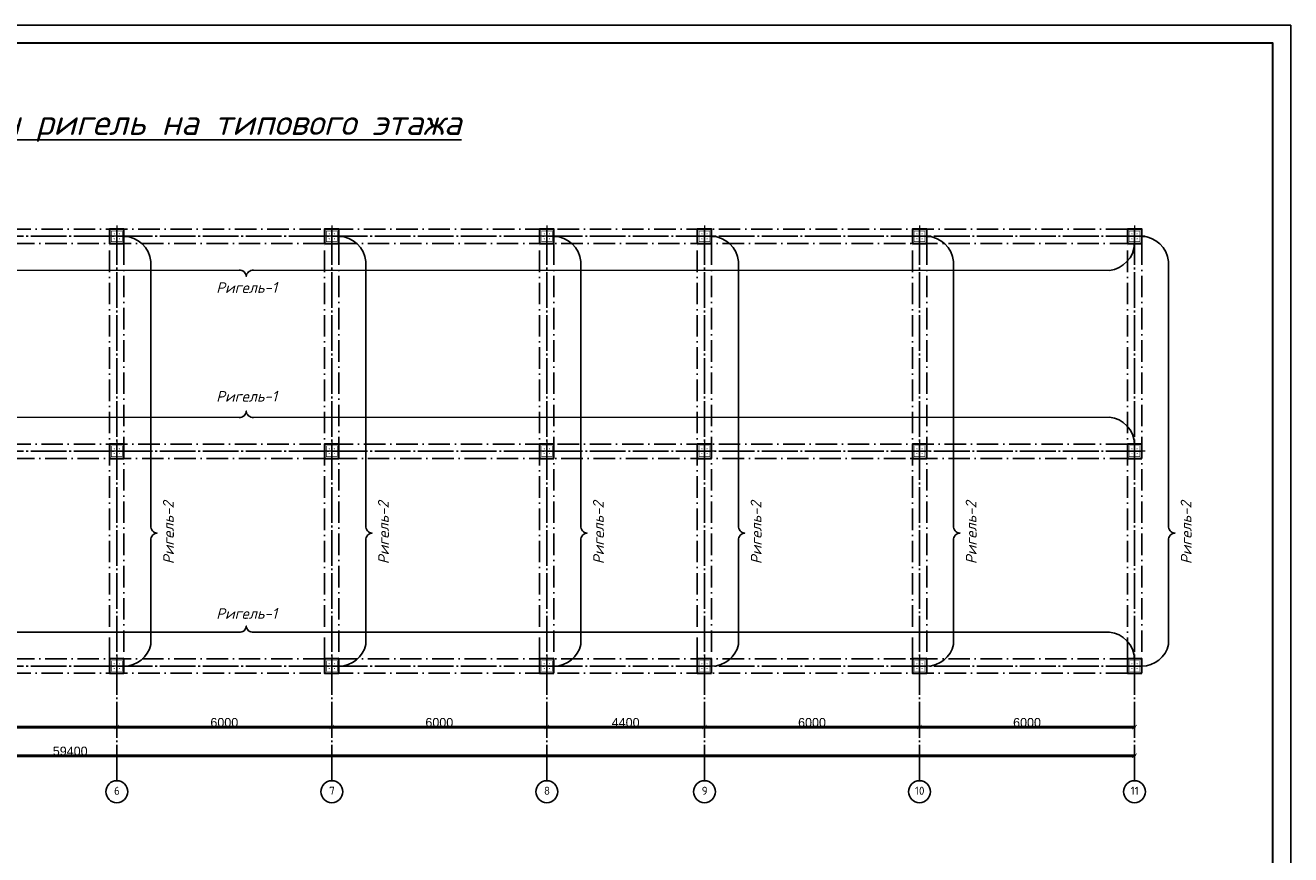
# Model space of a CAD drawing. Header units: millimetres. Extents: x -33345 to 4712671, y -3392 to 121473.
# Tile 514 of 656: x 2528979 to 2564290, y 63346 to 86501. Entities that reach past the tile are written whole.
import ezdxf
from ezdxf.enums import TextEntityAlignment as Align

# ---------------------------------------------------------------- set-up
doc = ezdxf.new("R2010")
doc.units = ezdxf.units.MM
for name, pattern in [('ACAD_ISO10W100', [18, 12, -3, 0, -3]), ('CENTER2', [28.575, 19.05, -3.175, 3.175, -3.175]), ('ГОСТ 2.303 5', [24, 20, -1.5, 1, -1.5])]:
    doc.linetypes.add(name, pattern=pattern)
for name, color, linetype, lineweight in [('0.25', 7, 'Continuous', 25), ('ACO-текст', 7, 'Continuous', 20), ('АСО-Текст', 7, 'Continuous', 20)]:
    doc.layers.add(name, color=color, linetype=linetype, lineweight=lineweight)
doc.layers.add('00-Axes', color=1, linetype='CENTER2')
doc.styles.add('ISOCPEUR_1.00', font='isocpeui.ttf')
doc.styles.add('RUSS', font='RUSS.shx', dxfattribs={"width": 0.8, "oblique": 15, "height": 250})
doc.styles.get("Standard").update_dxf_attribs({"font": 'arial.ttf'})
doc.styles.add('ГОСТ 250', font='isocpeui.ttf', dxfattribs={"height": 250})
doc.styles.add('Констр', font='isocpeui.ttf')
doc.dimstyles.new('ISO-25$0', dxfattribs={"dimtxt": 300, "dimasz": 200, "dimexe": 100, "dimexo": 300, "dimgap": 50, "dimtad": 1, "dimdec": 0, "dimtxsty": 'Standard', "dimblk": 'OBLIQUE', "dimcen": 250, "dimadec": 0, "dimazin": 0, "dimtfac": 1, "dimtdec": 0, "dimtmove": 0, "dimatfit": 3, "dimldrblk": 'OBLIQUE', "dimfxl": 1.25, "dimarcsym": 0})

# ---------------------------------------------------------------- blocks, each defined once
blk = doc.blocks.new('*U282')
at = {"layer": '0.25', "color": 5, "linetype": 'Continuous', "lineweight": 25, "ltscale": 100}
blk.add_lwpolyline([(-72619, 0), (0, 0), (0, 42000), (-72619, 42000), (-72619, 0)], dxfattribs=at)
at = {"layer": '0.25', "color": 7, "linetype": 'Continuous', "lineweight": 30, "ltscale": 100}
blk.add_lwpolyline([(-70619, 500), (-500, 500), (-500, 41500), (-70619, 41500), (-70619, 500)], dxfattribs=at)
blk = doc.blocks.new('_ArchTick')
at = {"color": 0, "linetype": 'ByBlock', "const_width": 0.15}
blk.add_lwpolyline([(-0.5, -0.5), (0.5, 0.5)], dxfattribs=at)
blk = doc.blocks.new('*D31')
at = {"color": 0, "lineweight": -2, "transparency": 16777216}
for p, q in [((-12640, 61), (-12640, 61)), ((-12640, 60), (-5640, 60)), ((-5640, 61), (-5640, 61))]:
    blk.add_line(p, q, dxfattribs=at)
at = {"layer": 'Defpoints', "color": 0, "lineweight": 0, "transparency": 16777216}
for p in [(-12640, 60), (-5640, 60), (-5640, 60)]:
    blk.add_point(p, dxfattribs=at)
at = {"color": 0, "lineweight": -2, "transparency": 16777216, "xscale": 120, "yscale": 120, "zscale": 120, "rotation": 180}
blk.add_blockref('_ArchTick', (-12640, 60), dxfattribs=at)
at = {"color": 0, "lineweight": -2, "transparency": 16777216, "xscale": 120, "yscale": 120, "zscale": 120}
blk.add_blockref('_ArchTick', (-5640, 60), dxfattribs=at)
at = {"color": 0, "lineweight": 0, "transparency": 16777216, "insert": (-9140, 187), "char_height": 250, "attachment_point": 5}
blk.add_mtext('7000', dxfattribs=at)
blk = doc.blocks.new('_Oblique')
at = {"color": 0, "linetype": 'ByBlock', "lineweight": -2}
blk.add_line((-0.5, -0.5), (0.5, 0.5), dxfattribs=at)
blk = doc.blocks.new('*D40')
at = {"color": 0, "lineweight": -2, "transparency": 16777216}
for p, q in [((-5640, 60.625), (-5640, 61.25)), ((-5640, 60), (360, 60)), ((360, 60.625), (360, 61.25))]:
    blk.add_line(p, q, dxfattribs=at)
at = {"layer": 'Defpoints', "color": 0, "lineweight": 0, "transparency": 16777216}
for p in [(-5640, 60), (360, 60), (360, 60)]:
    blk.add_point(p, dxfattribs=at)
at = {"color": 0, "lineweight": -2, "transparency": 16777216, "xscale": 120, "yscale": 120, "zscale": 120, "rotation": 180}
blk.add_blockref('_ArchTick', (-5640, 60), dxfattribs=at)
at = {"color": 0, "lineweight": -2, "transparency": 16777216, "xscale": 120, "yscale": 120, "zscale": 120}
blk.add_blockref('_ArchTick', (360, 60), dxfattribs=at)
at = {"color": 0, "lineweight": 0, "transparency": 16777216, "insert": (-2640, 185.625), "char_height": 250, "attachment_point": 5}
blk.add_mtext('6000', dxfattribs=at)
blk = doc.blocks.new('*D41')
at = {"color": 0, "lineweight": -2, "transparency": 16777216}
for p, q in [((360, 60.625), (360, 61.25)), ((360, 60), (6360, 60)), ((6360, 60.625), (6360, 61.25))]:
    blk.add_line(p, q, dxfattribs=at)
at = {"layer": 'Defpoints', "color": 0, "lineweight": 0, "transparency": 16777216}
for p in [(360, 60), (6360, 60), (6360, 60)]:
    blk.add_point(p, dxfattribs=at)
at = {"color": 0, "lineweight": -2, "transparency": 16777216, "xscale": 120, "yscale": 120, "zscale": 120, "rotation": 180}
blk.add_blockref('_ArchTick', (360, 60), dxfattribs=at)
at = {"color": 0, "lineweight": -2, "transparency": 16777216, "xscale": 120, "yscale": 120, "zscale": 120}
blk.add_blockref('_ArchTick', (6360, 60), dxfattribs=at)
at = {"color": 0, "lineweight": 0, "transparency": 16777216, "insert": (3360, 185.625), "char_height": 250, "attachment_point": 5}
blk.add_mtext('6000', dxfattribs=at)
blk = doc.blocks.new('*D42')
at = {"color": 0, "lineweight": -2, "transparency": 16777216}
for p, q in [((6360, 60), (10760, 60)), ((6360, 59.375), (6360, 58.75)), ((10760, 59.375), (10760, 58.75))]:
    blk.add_line(p, q, dxfattribs=at)
at = {"layer": 'Defpoints', "color": 0, "lineweight": 0, "transparency": 16777216}
for p in [(6360, 60), (10760, 60), (10760, 60)]:
    blk.add_point(p, dxfattribs=at)
at = {"color": 0, "lineweight": -2, "transparency": 16777216, "xscale": 120, "yscale": 120, "zscale": 120, "rotation": 180}
blk.add_blockref('_ArchTick', (6360, 60), dxfattribs=at)
at = {"color": 0, "lineweight": -2, "transparency": 16777216, "xscale": 120, "yscale": 120, "zscale": 120}
blk.add_blockref('_ArchTick', (10760, 60), dxfattribs=at)
at = {"color": 0, "lineweight": 0, "transparency": 16777216, "insert": (8560, 185.625), "char_height": 250, "attachment_point": 5}
blk.add_mtext('4400', dxfattribs=at)
blk = doc.blocks.new('*D17')
at = {"color": 0, "lineweight": -2, "transparency": 16777216}
for p, q in [((1076847, -1561152), (1076847, -1561151)), ((1076847, -1561152), (1082847, -1561152)), ((1082847, -1561152), (1082847, -1561151))]:
    blk.add_line(p, q, dxfattribs=at)
at = {"layer": 'Defpoints', "color": 0, "lineweight": 50, "transparency": 16777216}
for p in [(1076847, -1561152), (1082847, -1561152), (1082847, -1561152)]:
    blk.add_point(p, dxfattribs=at)
at = {"color": 0, "lineweight": -2, "transparency": 16777216, "xscale": 120, "yscale": 120, "zscale": 120, "rotation": 180}
blk.add_blockref('_ArchTick', (1076847, -1561152), dxfattribs=at)
at = {"color": 0, "lineweight": -2, "transparency": 16777216, "xscale": 120, "yscale": 120, "zscale": 120}
blk.add_blockref('_ArchTick', (1082847, -1561152), dxfattribs=at)
at = {"color": 0, "lineweight": 0, "transparency": 16777216, "insert": (1079847, -1561027), "char_height": 250, "attachment_point": 5}
blk.add_mtext('6000', dxfattribs=at)
blk = doc.blocks.new('*D18')
at = {"color": 0, "lineweight": -2, "transparency": 16777216}
for p, q in [((1082847, -1561152), (1082847, -1561151)), ((1082847, -1561152), (1088847, -1561152)), ((1088847, -1561152), (1088847, -1561151))]:
    blk.add_line(p, q, dxfattribs=at)
at = {"layer": 'Defpoints', "color": 0, "lineweight": 50, "transparency": 16777216}
for p in [(1082847, -1561152), (1088847, -1561152), (1088847, -1561152)]:
    blk.add_point(p, dxfattribs=at)
at = {"color": 0, "lineweight": -2, "transparency": 16777216, "xscale": 120, "yscale": 120, "zscale": 120, "rotation": 180}
blk.add_blockref('_ArchTick', (1082847, -1561152), dxfattribs=at)
at = {"color": 0, "lineweight": -2, "transparency": 16777216, "xscale": 120, "yscale": 120, "zscale": 120}
blk.add_blockref('_ArchTick', (1088847, -1561152), dxfattribs=at)
at = {"color": 0, "lineweight": 0, "transparency": 16777216, "insert": (1085847, -1561027), "char_height": 250, "attachment_point": 5}
blk.add_mtext('6000', dxfattribs=at)
blk = doc.blocks.new('*D44')
at = {"color": 0, "lineweight": -2, "transparency": 16777216}
for p, q in [((-36640, -739.375), (-36640, -738.75)), ((22760, -740), (-36640, -740)), ((22760, -739.375), (22760, -738.75))]:
    blk.add_line(p, q, dxfattribs=at)
at = {"layer": 'Defpoints', "color": 0, "lineweight": 0, "transparency": 16777216}
for p in [(-36640, -740), (-36640, -740), (22760, -740)]:
    blk.add_point(p, dxfattribs=at)
at = {"color": 0, "lineweight": -2, "transparency": 16777216, "xscale": 120, "yscale": 120, "zscale": 120, "rotation": 180}
blk.add_blockref('_ArchTick', (-36640, -740), dxfattribs=at)
at = {"color": 0, "lineweight": -2, "transparency": 16777216, "xscale": 120, "yscale": 120, "zscale": 120}
blk.add_blockref('_ArchTick', (22760, -740), dxfattribs=at)
at = {"color": 0, "lineweight": 0, "transparency": 16777216, "insert": (-6940, -614.375), "char_height": 250, "attachment_point": 5}
blk.add_mtext('59400', dxfattribs=at)
blk = doc.blocks.new('column')
at = {"lineweight": 0}
for points in [[(-68, 56, -1), (-68, 86, -1)], [(68, 56, 1), (68, 86, 1)], [(-68, -56, 1), (-68, -86, 1)], [(68, -56, -1), (68, -86, -1)]]:
    blk.add_hatch(color=0, dxfattribs=at).paths.add_polyline_path(points)
at = {"color": 0, "lineweight": 0}
for p, q in [((0, 300), (0, -300)), ((300, 0), (-300, 0))]:
    blk.add_line(p, q, dxfattribs=at)
at = {"lineweight": 30}
blk.add_lwpolyline([(-200, 200), (200, 200), (200, -200), (-200, -200)], close=True, dxfattribs=at)
at = {"color": 0, "lineweight": 0, "const_width": 15}
blk.add_lwpolyline([(150, -150), (150, 150), (-150, 150), (-150, -150)], close=True, dxfattribs=at)
blk = doc.blocks.new('asdfsad')
at = {"layer": 'АСО-Текст', "char_height": 300, "width": 4488.273, "attachment_point": 1, "style": 'RUSS'}
for s, insert in [('\\pi747.65909;Накладки Н1,Н2', (1255520.7, -410085.1)), ('\\pi747.65909;Накладки Н1,Н2', (1261977.5, -411212.6)), ('\\pi1133.11364;Продольная\\P\\pi1308.11364;арматура \\P\\pi1474.93182;колонны', (1262235.5, -413358.2)), ('\\pi1133.11364;Продольная\\P\\pi1308.11364;арматура \\P\\pi1474.93182;колонны', (1255930.4, -416387.8))]:
    blk.add_mtext(s, dxfattribs=dict(at, insert=insert))
blk = doc.blocks.new('fgfgfgfgggffrw')
at = {"layer": '00-Axes', "color": 251, "linetype": 'ГОСТ 2.303 5', "ltscale": 50, "true_color": 0x636466}
for points in [[(-5640, 13960), (-5640, -1440)], [(360, 13960), (360, -1440)], [(6360, 13960), (6360, -1440)], [(10760, 13960), (10760, -1440)], [(16760, 13960), (16760, -1440)], [(22760, 13960), (22760, -1440)], [(22960, 13760), (-41640, 13760)], [(22960, 7760), (-41640, 7760)], [(22960, 1760), (-41640, 1760)]]:
    blk.add_lwpolyline(points, dxfattribs=at)
at = {"layer": '00-Axes', "color": 219, "linetype": 'ByBlock', "ltscale": 100, "true_color": 0x642165}
for centre in [(-5640, -1746), (360, -1746), (6360, -1746), (10760, -1746), (16760, -1746), (22760, -1746)]:
    blk.add_circle(centre, 306, dxfattribs=at)
at = {"layer": '00-Axes', "color": 219, "linetype": 'ByBlock', "ltscale": 100, "true_color": 0x642165, "char_height": 226.059, "attachment_point": 1, "style": 'ISOCPEUR_1.00'}
for s, insert in [('\\pxqc;{\\fISOCPEUR|b0|i0|c204|p34;6}', (-6021.2, -1606.2)), ('\\pxqc;{\\fISOCPEUR|b0|i0|c204|p34;7}', (-21.2, -1606.2)), ('\\pxqc;{\\fISOCPEUR|b0|i0|c204|p34;8}', (5978.8, -1606.2)), ('\\pxqc;{\\fISOCPEUR|b0|i0|c204|p34;9}', (10378.8, -1606.2)), ('\\pxqc;{\\fISOCPEUR|b0|i0|c204|p34;10}', (16378.8, -1606.2)), ('\\pxqc;{\\fISOCPEUR|b0|i0|c204|p34;11}', (22378.8, -1606.2))]:
    blk.add_mtext_dynamic_manual_height_columns(s, width=772.479, gutter_width=706.4, heights=[0], dxfattribs=dict(at, insert=insert))
at = {"color": 18, "lineweight": 0, "true_color": 0x000000}
for base, p1, p2, picture, middle in [((-5640, 60), (-12640, 60), (-5640, 60), '*D31', (-9140, 187.2)), ((360, 60), (-5640, 60), (360, 60), '*D40', (-2640, 185.6)), ((6360, 60), (360, 60), (6360, 60), '*D41', (3360, 185.6)), ((10760, 60), (6360, 60), (10760, 60), '*D42', (8560, 185.6)), ((-36640, -740), (22760, -740), (-36640, -740), '*D44', (-6940, -614.4))]:
    dim = blk.add_linear_dim(base=base, p1=p1, p2=p2, dimstyle='ISO-25$0', dxfattribs=at)
    dim.commit()
    dim.dimension.update_dxf_attribs({"geometry": picture, "text_midpoint": middle})
for base, p1, p2, picture, middle in [((16760, 60), (10760, 60), (16760, 60), '*D17', (13760, 185.6)), ((22760, 60), (16760, 60), (22760, 60), '*D18', (19760, 185.6))]:
    dim = blk.add_linear_dim(base=base, p1=p1, p2=p2, dimstyle='ISO-25$0', dxfattribs=at)
    dim.commit()
    dim.dimension.update_dxf_attribs({"geometry": picture, "text_midpoint": middle, "insert": (-1066086.8, 1561212.4)})

msp = doc.modelspace()

# ---------------------------------------------------------------- linework, layer by layer
at = {"color": 177, "linetype": 'ACAD_ISO10W100', "ltscale": 50, "true_color": 0x293189, "elevation": 1359241.496}
for points in [[(2500732.384, 80410.219), (2559732.384, 80410.219), (2559732.384, 80810.219), (2500732.384, 80810.219)], [(2531732.384, 68810.219), (2531332.384, 68810.219), (2531332.384, 80410.219), (2531732.384, 80410.219)], [(2537732.384, 68810.219), (2537332.384, 68810.219), (2537332.384, 80410.219), (2537732.384, 80410.219)], [(2543732.384, 68810.219), (2543332.384, 68810.219), (2543332.384, 80410.219), (2543732.384, 80410.219)], [(2548132.384, 68810.219), (2547732.384, 68810.219), (2547732.384, 80410.219), (2548132.384, 80410.219)], [(2554132.384, 68810.219), (2553732.384, 68810.219), (2553732.384, 80410.219), (2554132.384, 80410.219)], [(2559732.384, 80410.219), (2560132.384, 80410.219), (2560132.384, 68810.219), (2559732.384, 68810.219)], [(2500732.384, 74410.219), (2559732.384, 74410.219), (2559732.384, 74810.219), (2500732.384, 74810.219)], [(2559732.384, 68410.219), (2500732.384, 68410.219), (2500732.384, 68810.219), (2559732.384, 68810.219)]]:
    msp.add_lwpolyline(points, close=True, dxfattribs=at)
at = {"color": 1, "elevation": 1359241.496}
for points in [[(2531732.384, 68610.219, 0.349740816), (2532483.255, 69214.433), (2532484.678, 72125.034, -0.432689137), (2532657.631, 72324.672, -0.417095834), (2532483.94, 72527.049), (2532483.991, 79907.082, 0.374208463), (2531732.382, 80609.286)], [(2537732.384, 68610.219, 0.349740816), (2538483.255, 69214.433), (2538484.678, 72125.034, -0.432689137), (2538657.631, 72324.672, -0.417095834), (2538483.94, 72527.049), (2538483.991, 79907.082, 0.374208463), (2537732.382, 80609.286)], [(2543732.384, 68610.219, 0.349740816), (2544483.255, 69214.433), (2544484.678, 72125.034, -0.432689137), (2544657.631, 72324.672, -0.417095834), (2544483.94, 72527.049), (2544483.991, 79907.082, 0.374208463), (2543732.382, 80609.286)], [(2548132.384, 68610.219, 0.349740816), (2548883.255, 69214.433), (2548884.678, 72125.034, -0.432689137), (2549057.631, 72324.672, -0.417095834), (2548883.94, 72527.049), (2548883.991, 79907.082, 0.374208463), (2548132.382, 80609.286)], [(2554132.384, 68610.219, 0.349740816), (2554883.255, 69214.433), (2554884.678, 72125.034, -0.432689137), (2555057.631, 72324.672, -0.417095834), (2554883.94, 72527.049), (2554883.991, 79907.082, 0.374208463), (2554132.382, 80609.286)], [(2560132.384, 68610.219, 0.349740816), (2560883.255, 69214.433), (2560884.678, 72125.034, -0.432689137), (2561057.631, 72324.672, -0.417095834), (2560883.94, 72527.049), (2560883.991, 79907.082, 0.374208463), (2560132.382, 80609.286)], [(2500532.384, 80410.219, 0.349740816), (2501136.598, 79659.348), (2534946.564, 79664.039, -0.432689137), (2535146.203, 79491.086, -0.417095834), (2535348.579, 79664.776), (2559230.18, 79658.611, 0.374208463), (2559932.384, 80410.219)], [(2500532.384, 74810.219, -0.349740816), (2501136.598, 75561.09), (2534946.564, 75556.399, 0.432689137), (2535146.203, 75729.352, 0.417095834), (2535348.579, 75555.662), (2559230.18, 75561.828, -0.374208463), (2559932.384, 74810.219)], [(2500532.384, 68810.219, -0.349740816), (2501136.598, 69561.09), (2534946.564, 69556.399, 0.432689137), (2535146.203, 69729.352, 0.417095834), (2535348.579, 69555.662), (2559230.18, 69561.828, -0.374208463), (2559932.384, 68810.219)]]:
    msp.add_lwpolyline(points, format="xyb", dxfattribs=at)

# ---------------------------------------------------------------- block references
at = {"lineweight": 25, "xscale": 0.9162906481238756, "yscale": 0.9162906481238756, "zscale": 0.9162906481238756}
for p in [(1061190.092, 458811.149, 1359241.5), (1187190.092, 458811.149, 1359241.5)]:
    msp.add_blockref('asdfsad', p, dxfattribs=at)
at = {"color": 244, "lineweight": 50, "true_color": 0x991b1e}
msp.add_blockref('fgfgfgfgggffrw', (2537172.384, 66850.219, 1359241.496), dxfattribs=at)
at = {"xscale": -1, "rotation": 270}
for p in [(2531532.384, 80610.219, 1359241.496), (2537532.384, 80610.219, 1359241.496), (2543532.384, 80610.219, 1359241.496), (2547932.384, 80610.219, 1359241.496), (2553932.384, 80610.219, 1359241.496), (2559932.384, 80610.219, 1359241.496), (2531532.384, 74610.219, 1359241.496), (2537532.384, 74610.219, 1359241.496), (2543532.384, 74610.219, 1359241.496), (2547932.384, 74610.219, 1359241.496), (2553932.384, 74610.219, 1359241.496), (2559932.384, 74610.219, 1359241.496), (2531532.384, 68610.219, 1359241.496), (2537532.384, 68610.219, 1359241.496), (2543532.384, 68610.219, 1359241.496), (2547932.384, 68610.219, 1359241.496), (2553932.384, 68610.219, 1359241.496), (2559932.384, 68610.219, 1359241.496)]:
    msp.add_blockref('column', p, dxfattribs=at)
at = {"layer": '0.25', "ltscale": 100, "transparency": 33554687}
msp.add_blockref('*U282', (2564290.355, 44501.326, 1359241.5), dxfattribs=at)

# ---------------------------------------------------------------- texts
at = {"color": 177, "ltscale": 20, "true_color": 0x293189, "style": 'ГОСТ 250'}
for s, rotation, p in [('Ригель-1', 0.2955947, (2535156.729, 79029.513, 1359241.496)), ('Ригель-1', 0.2955947, (2535156.729, 75993.15, 1359241.496)), ('Ригель-2', 90.2955947, (2533124.729, 72335.186, 1359241.496)), ('Ригель-2', 90.2955947, (2539124.729, 72335.186, 1359241.496)), ('Ригель-2', 90.2955947, (2545124.729, 72335.186, 1359241.496)), ('Ригель-2', 90.2955947, (2549524.729, 72335.186, 1359241.496)), ('Ригель-2', 90.2955947, (2555524.729, 72335.186, 1359241.496)), ('Ригель-2', 90.2955947, (2561524.729, 72335.186, 1359241.496)), ('Ригель-1', 0.2955947, (2535156.729, 69931.04, 1359241.496))]:
    msp.add_text(s, height=300, rotation=rotation, dxfattribs=at).set_placement(p, align=Align.CENTER)
at = {"ltscale": 20, "insert": (2529288.229, 83694.615), "char_height": 700, "width": 27516.15851, "attachment_point": 5, "style": 'Констр'}
msp.add_mtext('{\\L\\C0;Схема \\C7;расположения \\C0;план ригель на типового этажа   }', dxfattribs=at)
at = {"layer": 'ACO-текст', "char_height": 270, "width": 5714.87896, "attachment_point": 1, "style": 'RUSS'}
for insert in [(2252106.324, 65479.248, 1359241.5), (2294106.324, 65479.248, 1359241.5), (2336106.324, 65479.248, 1359241.5)]:
    msp.add_mtext('\\pi603.34;Размеры хомутов даны по \\P\\pi1278.9;внутренним граням', dxfattribs=dict(at, insert=insert))

doc.saveas('drawing.dxf')
